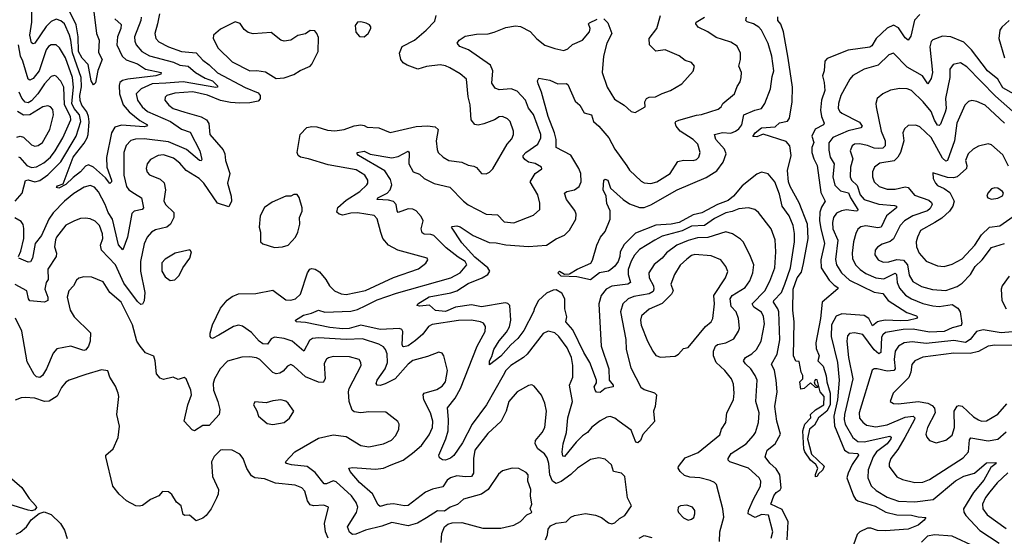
# Model space of a CAD drawing. Extents: x 1954678 to 2060275, y 904822 to 1016299.
# Tile 315 of 467: x 1986072 to 1992114, y 993687 to 996860. Entities that reach past the tile are written whole.
import ezdxf

# ---------------------------------------------------------------- set-up
doc = ezdxf.new("R2010")
doc.units = 0

msp = doc.modelspace()

# ---------------------------------------------------------------- linework, layer by layer
at = {"layer": '0CON20XD'}
for points in [[(1986654.8, 996864.8), (1986695, 996830), (1986692.6, 996805), (1986671.6, 996755), (1986668.1, 996705), (1986701.6, 996635), (1986725, 996613.4), (1986795, 996588.2), (1986845, 996556.8), (1986940, 996535), (1986937.1, 996525), (1986907.1, 996515), (1986735, 996495.2), (1986703.6, 996486.4), (1986687.3, 996475), (1986681.8, 996455), (1986683.7, 996405), (1986707.4, 996337.4), (1986744.4, 996294.4), (1986809.9, 996239.9), (1986856.2, 996215), (1986850, 996205), (1986835, 996202.2), (1986697.5, 996212.5), (1986655, 996199.1), (1986635, 996164.2), (1986605.6, 996014.4), (1986606.5, 995955), (1986634.6, 995875), (1986635, 995863.3), (1986625.7, 995854.3), (1986597.8, 995887.8), (1986525, 995953.9), (1986495, 995968.1), (1986475, 995959.3), (1986445.7, 995925), (1986399.3, 995890.7), (1986355, 995847.1), (1986312.5, 995825), (1986298.8, 995828.8), (1986305, 995839.5), (1986338, 995852), (1986400.9, 996015), (1986468.3, 996101.7), (1986486.5, 996133.5), (1986491.3, 996155), (1986497.3, 996232.7), (1986493.6, 996265), (1986485, 996294.2), (1986454.1, 996335), (1986443, 996363), (1986440.7, 996395), (1986452.1, 996447.9), (1986449.5, 996505), (1986396.7, 996656.7), (1986385.7, 996735), (1986378.3, 996765), (1986346, 996835), (1986325, 996853.2), (1986295, 996863.2), (1986265, 996849.3), (1986235, 996817.2), (1986165, 996716.2), (1986155, 996712.1), (1986145, 996718.2), (1986133.9, 996763.9), (1986147.3, 996845), (1986147.7, 997005)], [(1986512, 997025), (1986542.5, 996775), (1986560, 996735), (1986555, 996657.5), (1986578.1, 996615), (1986552.3, 996547.7), (1986537.4, 996472.6), (1986525, 996460)], [(1986525, 996460), (1986510.8, 996485), (1986491.9, 996585), (1986455, 996624.1), (1986432.6, 996665), (1986431.6, 996755), (1986418, 996828), (1986365.8, 996935.8)], [(1986929.4, 996895), (1986918.5, 996835), (1986901.2, 996775), (1986907.3, 996745), (1986925, 996723.8), (1986985, 996692.4), (1987065, 996663.8), (1987155.9, 996655.9), (1987195, 996611.1), (1987235, 996583.1), (1987285, 996533.5), (1987455, 996443.2), (1987535, 996410.9), (1987547.7, 996395), (1987546.8, 996373.2), (1987535, 996359.1), (1987485, 996349.7), (1987421.9, 996348.1), (1987365, 996351), (1987305, 996363.7), (1987225, 996395.6), (1987135, 996416.5), (1987025, 996409.4), (1986974.2, 996395), (1986964.2, 996385), (1986962.9, 996365), (1986987.8, 996335), (1987014.4, 996315), (1987085, 996291.6), (1987185, 996264.2), (1987218.5, 996245), (1987233, 996223), (1987239.6, 996155), (1987321.5, 996061.5), (1987331.8, 996035), (1987334.2, 995995), (1987360.9, 995915), (1987347.5, 995855), (1987370.5, 995775), (1987371.4, 995745), (1987355, 995710), (1987285, 995733.6), (1987201.2, 995855), (1987173.5, 995885), (1987093.4, 995933.4), (1987055, 995978.5), (1987015, 996009.2), (1986955, 996029.3), (1986921.2, 996025), (1986875, 996000.6), (1986853.3, 995975), (1986848.9, 995945), (1986853.8, 995923.8), (1986867.9, 995907.9), (1986935, 995880.5), (1986958.3, 995858.3), (1986966.4, 995815), (1986956.4, 995746.4), (1986966.7, 995725), (1987017.3, 995675), (1987018.7, 995645), (1986997.1, 995605), (1986975.6, 995585), (1986905, 995568.2), (1986880, 995555), (1986855, 995524.3), (1986835.8, 995484.2), (1986812.7, 995375), (1986814.3, 995315), (1986840.8, 995185), (1986836.7, 995133.3), (1986825, 995112), (1986815, 995110), (1986795, 995128.1), (1986711.9, 995241.9), (1986660.8, 995355), (1986574.2, 995445), (1986567.7, 995475), (1986581.8, 995515), (1986580.6, 995545), (1986560.9, 995595), (1986535, 995621.8), (1986505, 995637.3), (1986475, 995640.9), (1986445, 995638.2), (1986408, 995625), (1986355, 995597.8), (1986297.8, 995525), (1986291.2, 995508.8)], [(1986817.2, 996875), (1986815.3, 996855), (1986777.1, 996755), (1986778, 996728), (1986787.3, 996705), (1986822.3, 996665), (1986867.7, 996637.7), (1987015, 996599.4), (1987055, 996581.6), (1987105, 996573.6), (1987150.4, 996535), (1987211, 996501), (1987255, 996484.1), (1987286, 996454), (1987286.2, 996445), (1987275, 996442.4), (1987075, 996478.7), (1986969, 996471)], [(1989299.2, 993665), (1989311.4, 993695), (1989315, 993730), (1989329.7, 993750.3), (1989365, 993767.9), (1989425, 993776.2), (1989454, 993805), (1989476, 993815), (1989545, 993827.1), (1989605, 993817.2), (1989641.9, 993801.9), (1989685, 993770), (1989705, 993762.9), (1989725, 993768.6), (1989753.1, 993796.9), (1989786, 993815), (1989826.2, 993875), (1989802.7, 993922.7), (1989786, 994055), (1989765.4, 994075.4), (1989716, 994085), (1989704.2, 994125), (1989665, 994160.8), (1989625, 994168.6), (1989575, 994158.5), (1989495, 994104.6), (1989454.4, 994065.6), (1989395, 994023.8), (1989365, 994010.5), (1989341.8, 994025), (1989325.3, 994065.3), (1989318.8, 994135), (1989308.5, 994168.5), (1989293, 994193), (1989251.8, 994225), (1989236.1, 994255), (1989237.7, 994275), (1989278.8, 994325), (1989293.6, 994355), (1989304.5, 994455), (1989294.3, 994505), (1989275, 994553.3), (1989229.5, 994609.5), (1989215, 994616.2), (1989195, 994613.8), (1989125, 994573.8), (1989074.5, 994515), (1989056.5, 994455), (1989027.5, 994395), (1988945, 994318.9), (1988865.9, 994215), (1988856.2, 994163.8), (1988855.9, 994075), (1988844.2, 994055), (1988805, 994051.7), (1988755, 994059.2), (1988715, 994046.6), (1988695, 994030.9), (1988668.8, 993991.2), (1988605, 993976.6), (1988561.9, 993958.1), (1988455, 993875.3), (1988433.3, 993873.3), (1988365, 993886.6), (1988325, 993882.8), (1988285, 993870.5), (1988270.8, 993880.8), (1988237.6, 993947.6), (1988158, 994018), (1988099.4, 994085), (1988092, 994105), (1988115, 994110), (1988255, 994099.3), (1988304.3, 994105.7), (1988352.5, 994125), (1988425.2, 994154.8), (1988482.9, 994197.1), (1988537.2, 994245), (1988585, 994309.4), (1988604.7, 994355), (1988607.5, 994395), (1988592.3, 994445), (1988552.7, 994525), (1988547.3, 994555), (1988555, 994566), (1988631.9, 994588.1), (1988665, 994608.1), (1988685, 994636), (1988698.2, 994705), (1988675.6, 994795.6), (1988665, 994811.2), (1988645, 994817.5), (1988575, 994790.8), (1988485, 994766.4), (1988455, 994744.7), (1988376.4, 994655), (1988315, 994623.8), (1988285, 994613.8), (1988265, 994614.4), (1988260, 994625), (1988264.6, 994645), (1988314.3, 994715), (1988329.1, 994755), (1988327, 994807), (1988317.2, 994835), (1988305, 994850), (1988276, 994866), (1988175, 994899.6), (1988074.5, 994895.5), (1987905, 994906.8), (1987868.9, 994901.1), (1987849.9, 994890.1), (1987815, 994823.3), (1987745, 994884.8), (1987695, 994902.6), (1987635, 994910), (1987615, 994898.9), (1987593.1, 994866.9), (1987565, 994868.1), (1987541.3, 994885), (1987495, 994938.2), (1987438.3, 994978.3), (1987415, 994984.4), (1987385, 994975.6), (1987295, 994921.3), (1987255, 994902.7), (1987246.2, 994905), (1987240.3, 994915), (1987241.2, 994935), (1987255.3, 994985), (1987305, 995088.1), (1987345, 995137.1), (1987375, 995160), (1987415, 995176.2), (1987521.8, 995178.2), (1987625, 995198.5), (1987705, 995139.6), (1987735, 995136.2), (1987764.2, 995145), (1987795.7, 995174.3), (1987837.8, 995305), (1987853.2, 995326.8), (1987865, 995331.8), (1987885, 995328.5), (1987911.2, 995311.2), (1987951.2, 995265), (1987973.9, 995225), (1988004.5, 995195), (1988045, 995175.4), (1988075, 995172), (1988195, 995195.9), (1988365, 995277.2), (1988520.2, 995329.8), (1988563.8, 995365), (1988576.7, 995385), (1988572.5, 995395), (1988392.5, 995445), (1988335.3, 995475.3), (1988299.6, 995515), (1988287.2, 995552.8), (1988266, 995636), (1988248.1, 995658.1), (1988145, 995673.8), (1988105, 995671.4), (1988055, 995659.2), (1988033.1, 995665), (1988017.7, 995677.7), (1988025, 995706.6), (1988075, 995750.7), (1988158.7, 995805), (1988201.5, 995845), (1988208.2, 995855), (1988207.9, 995875), (1988190.9, 995905), (1988137.5, 995937.5), (1987965, 995968.9), (1987845, 996005.4), (1987794.6, 996014.6), (1987780, 996025), (1987774.2, 996044.2), (1987793.8, 996155), (1987835, 996198.1), (1987865, 996204.4), (1987895, 996202.7), (1987961.2, 996181.2), (1988005, 996177.3), (1988063.3, 996185), (1988125, 996208.9), (1988165, 996214.7), (1988185, 996209.2), (1988205, 996199.6), (1988275, 996195.5), (1988345, 996167.5), (1988505, 996203.2), (1988575, 996207.7), (1988622.5, 996202.5), (1988639.1, 996185), (1988628.6, 996115), (1988633, 996063), (1988640.8, 996045), (1988671.4, 996015), (1988705, 995995.6), (1988785, 995985.6), (1988825, 995967.1), (1988859.7, 995959.7), (1988875, 995951.2), (1988905, 995916.2), (1988935, 995913.8), (1988955.8, 995924.2), (1988975.8, 995944.2), (1989063.1, 996095), (1989091.3, 996128.7), (1989102.5, 996155), (1989102.5, 996175), (1989081.9, 996235), (1989065, 996251.9), (1989035, 996265.6), (1989015, 996264.2), (1988985, 996245.7), (1988919.3, 996220.7), (1988885, 996212.7), (1988865, 996216.4), (1988841.5, 996245), (1988837.3, 996337.3), (1988824.2, 996385.8), (1988814.1, 996494.1), (1988775, 996528.1), (1988712.5, 996565), (1988685, 996577.1), (1988651.7, 996581.7), (1988568.1, 996571.9), (1988515, 996555.5), (1988450.2, 996580.2), (1988425, 996595.7), (1988410, 996615), (1988402.5, 996655), (1988419.4, 996695), (1988495.3, 996734.7), (1988567.1, 996795), (1988618.9, 996851.1), (1988628, 996885)], [(1990682.9, 993675), (1990693.8, 993715), (1990666.4, 993816.4), (1990625, 993819.8), (1990585, 993803.2), (1990542.5, 993825), (1990543.5, 993845), (1990574.2, 993915.8), (1990618.2, 993995), (1990619.1, 994025), (1990609.5, 994045), (1990545, 994105.6), (1990430, 994145), (1990419.2, 994155), (1990418.6, 994165), (1990438.5, 994195), (1990529.5, 994255), (1990574.4, 994305), (1990587.3, 994325), (1990606.2, 994385), (1990610.4, 994445), (1990589.6, 994515), (1990596.7, 994645), (1990585, 994674.3), (1990557.7, 994715), (1990525, 994745.6), (1990514.6, 994765), (1990526.7, 994785), (1990565, 994807.9), (1990592.7, 994835), (1990622.5, 994885), (1990641.5, 994991.5), (1990636.8, 995036.8), (1990623.4, 995063.4), (1990576, 995095), (1990566.2, 995115), (1990645, 995193.8), (1990676, 995254), (1990705.3, 995335), (1990712.7, 995435), (1990707.6, 995507.6), (1990683.6, 995575), (1990605, 995675.7), (1990583.8, 995695), (1990544.4, 995704.4), (1990485, 995698.2), (1990445, 995681.7), (1990405, 995673.8), (1990335, 995637.8), (1990275, 995595.7), (1990195, 995591.3), (1990137, 995563), (1990015, 995530), (1989968.5, 995505), (1989875, 995447.5), (1989845, 995414.4), (1989823.9, 995376.1), (1989806.1, 995325), (1989806.2, 995295), (1989819.4, 995245), (1989803.3, 995235), (1989705, 995223.3), (1989670.8, 995205), (1989639.3, 995165), (1989626.8, 995115), (1989641, 994855), (1989686.2, 994715), (1989690, 994645), (1989712.9, 994615), (1989714, 994605), (1989665, 994593.8), (1989635, 994570.6), (1989612, 994572), (1989603.6, 994583.6), (1989597.1, 994605), (1989610.7, 994629.3), (1989611.9, 994645), (1989570.2, 994755), (1989533.3, 994815), (1989466.9, 994955), (1989423.8, 995005), (1989428.5, 995035), (1989417.7, 995085), (1989416.9, 995145), (1989399.4, 995179.4), (1989365, 995200), (1989345, 995197.9), (1989305, 995180.4), (1989256.1, 995135), (1989231, 995089), (1989224.6, 995064.6), (1989165, 994951.2), (1989129.1, 994900.9), (1989086.1, 994863.9), (1989025, 994794.1), (1988955, 994740), (1988954.3, 994765), (1988968.8, 994791.2), (1988981.5, 994835), (1989015, 994887.9), (1989060.1, 994939.9), (1989077.4, 994972.6), (1989086.8, 995015), (1989079.6, 995105), (1989067.6, 995117.6), (1989050.9, 995120.9), (1988905, 995096.5), (1988845, 995108.8), (1988746.2, 995093.8), (1988685, 995068.5), (1988624.5, 995074.5), (1988585.8, 995105.8), (1988525, 995100.5), (1988512, 995105), (1988514.4, 995115), (1988585, 995157.2), (1988718, 995182), (1988755, 995194.7), (1988825, 995239.8), (1988910, 995275), (1988945, 995295.5), (1988956.1, 995315), (1988944.6, 995335), (1988865, 995401.1), (1988785, 995488.9), (1988722.5, 995585), (1988725, 995590), (1988755, 995593.8), (1988775, 995588.1), (1988855.3, 995535.3), (1988952.3, 995492.3), (1988995, 995490), (1989056.1, 995476.1), (1989193.4, 995466.6), (1989304.7, 995475.3), (1989365, 995514.5), (1989415, 995535.6), (1989445, 995567.5), (1989485.7, 995635), (1989487.1, 995665), (1989478.9, 995688.9), (1989427.5, 995755), (1989414.6, 995795), (1989428.8, 995805), (1989476.1, 995813.9), (1989504.5, 995835), (1989518.2, 995865), (1989514.8, 995915), (1989503.8, 995945), (1989455, 996026.9), (1989364.5, 996074.5), (1989363.6, 996125), (1989353.1, 996165), (1989315.2, 996265), (1989274.2, 996414.2), (1989252.9, 996465), (1989250, 996485), (1989258.3, 996501.7), (1989325, 996488.9), (1989375, 996465.6), (1989425, 996467.1), (1989435, 996461.2), (1989480.2, 996360.2), (1989510, 996335), (1989536.8, 996286.8), (1989580.8, 996275), (1989593.9, 996233.9), (1989625.9, 996205.9), (1989686.2, 996135), (1989725, 996064.2), (1989797.7, 995962.3), (1989815, 995935.7), (1989885, 995868.5), (1989905, 995858.8), (1989945, 995853.3), (1989981.4, 995865), (1990063.1, 995915), (1990110.1, 995989.9), (1990145, 995996.6), (1990205, 995994.5), (1990225, 996001.9), (1990238.6, 996015), (1990246.7, 996045), (1990233.3, 996095), (1990205.6, 996125), (1990125.3, 996175.3), (1990101.2, 996205), (1990094.6, 996225.4), (1990099.2, 996235), (1990116.6, 996243.4), (1990225, 996274.1), (1990255, 996276.8), (1990358.9, 996311.1), (1990375.8, 996325), (1990386.2, 996345), (1990459.2, 996405), (1990475, 996448.8), (1990492.8, 996477.2), (1990499.1, 996505), (1990500.5, 996535), (1990485.5, 996575), (1990495.5, 996615), (1990494.6, 996655), (1990475, 996696.5), (1990435, 996720.9), (1990385, 996739.1), (1990345, 996750.8), (1990295.6, 996785.6), (1990235, 996814.5), (1990221.9, 996835), (1990222.5, 996845), (1990274.2, 996875.8)], [(1990781, 993665), (1990787, 993775), (1990751.4, 993851.4), (1990681.9, 993885), (1990700, 993935), (1990715, 993956.4), (1990738.2, 993971.8), (1990744.7, 993985), (1990736.9, 994065), (1990715, 994100.9), (1990675.1, 994135.1), (1990646.7, 994175), (1990659.2, 994215), (1990708, 994255), (1990740.7, 994315), (1990719, 994395), (1990706, 994485), (1990719.8, 994575), (1990714.8, 994645), (1990702.9, 994705), (1990685.9, 994745), (1990719.5, 994805), (1990736.1, 994893.9), (1990730, 995065), (1990724.8, 995085), (1990698.4, 995125), (1990699.1, 995135), (1990746.3, 995183.7), (1990767, 995235), (1990801.3, 995335), (1990827, 995495), (1990827.3, 995547.3), (1990818.1, 995595), (1990794.8, 995654.8), (1990750.9, 995715), (1990735, 995789.2), (1990705, 995864.3), (1990665, 995912.2), (1990625, 995924.4), (1990595, 995911.1), (1990505, 995839.7), (1990452.5, 995775), (1990420.1, 995749.9), (1990354, 995725), (1990257.1, 995672.9), (1990205, 995662.3), (1990117.8, 995615), (1990068.8, 995605), (1989975, 995598.4), (1989850.7, 995549.3), (1989780.6, 995479.4), (1989756.3, 995435), (1989755.2, 995405), (1989743.7, 995375), (1989725, 995346.8), (1989700.3, 995325), (1989685, 995314.8), (1989629.4, 995305), (1989575, 995261.1), (1989491.4, 995281.4), (1989395.3, 995284.7), (1989374.7, 995305), (1989385, 995315.3), (1989415, 995297.1), (1989445, 995298.1), (1989492.7, 995327.3), (1989576.2, 995365), (1989587.7, 995382.3), (1989614.4, 995475), (1989636.2, 995525), (1989665, 995558.6), (1989696.2, 995635), (1989695.6, 995685), (1989675, 995730), (1989670, 995775), (1989652.5, 995815), (1989657.5, 995875), (1989665, 995880), (1989680.6, 995875), (1989696.9, 995825), (1989775.6, 995755), (1989815, 995728.2), (1989875, 995707.1), (1989905, 995707.4), (1989945, 995722.9), (1990105.6, 995814.4), (1990285, 995891.6), (1990349.2, 995930.8), (1990389.4, 995985), (1990407.2, 996035), (1990397.9, 996065), (1990344.6, 996125), (1990335.7, 996154.3), (1990385, 996166.7), (1990435, 996163.8), (1990465.5, 996175), (1990485, 996189.6), (1990503.1, 996215), (1990515, 996275.5), (1990582.5, 996305), (1990623.8, 996315), (1990645.4, 996344.6), (1990679.5, 996435), (1990688.8, 996511.2), (1990699.1, 996545), (1990687.1, 996635), (1990664, 996714), (1990623.6, 996795), (1990606.7, 996815), (1990575.6, 996835), (1990536.5, 996846.5), (1990527.5, 996855), (1990532.9, 996875)], [(1989655.6, 996865.6), (1989680.5, 996840.5), (1989704.7, 996775), (1989674.1, 996715.9), (1989653.5, 996635), (1989646.7, 996535), (1989677.1, 996445), (1989722.1, 996372.1), (1989781.4, 996335), (1989825, 996296.2), (1989849.5, 996290.5), (1989910, 996325), (1989908.8, 996355), (1989917.5, 996375), (1989935, 996383.8), (1989974.4, 996385.6), (1990015, 996406), (1990065, 996424.2), (1990136, 996465), (1990205, 996543.3), (1990213.8, 996575), (1990195, 996596.2), (1990155, 996608.8), (1990117.9, 996637.9), (1990032.5, 996675), (1989975, 996666.7), (1989936.7, 996705), (1989935.7, 996745), (1989982.2, 996805), (1990003.7, 996886.3)], [(1991595, 996891.2), (1991562.9, 996857.1), (1991541.2, 996758.8), (1991525, 996734), (1991505, 996747.5), (1991465, 996810), (1991435, 996825.6), (1991395, 996808.1), (1991327.8, 996745), (1991300.3, 996699.7), (1991289.1, 996690.9), (1991155, 996673.1), (1991027.5, 996622.5), (1991011.8, 996605), (1991008.8, 996545), (1990997.8, 996515), (1991009, 996475), (1991012.9, 996425), (1990992.8, 996365), (1990986.7, 996305), (1990991.6, 996265), (1991008.2, 996225), (1991004.2, 996215), (1990953.3, 996186.7), (1990932.2, 996145), (1990945.3, 996105), (1990933.3, 996075), (1990933.1, 996045), (1990944.3, 996005), (1990965.3, 995965), (1990988.5, 995798.5), (1991014, 995745), (1990991.4, 995708.6), (1990982.6, 995677.4), (1990980.4, 995625), (1990988.3, 995578.3), (1991009.8, 995485), (1990988, 995385), (1990991.1, 995335), (1991040.1, 995260.1), (1991069.7, 995229.7), (1991093.3, 995215), (1991093, 995207), (1990995.5, 995124.5), (1990985.5, 995025), (1990957.5, 994875), (1990959.7, 994839.7), (1990977.5, 994795), (1990970, 994765), (1991002.6, 994732.6), (1991021.7, 994671.7), (1991024.3, 994635), (1991045.6, 994565), (1991045, 994494.4), (1991025, 994454.7), (1990974.2, 994415), (1990949.6, 994370.4), (1990919.2, 994345), (1990905.4, 994285), (1990931.2, 994191.2), (1991008, 994118), (1990999.4, 994095), (1990970.9, 994069.1), (1990965, 994053.8), (1990955, 994052.5), (1990955, 994066.7), (1990970.6, 994105), (1990958.1, 994128.1), (1990924.3, 994154.3), (1990889.1, 994205), (1990882.9, 994225), (1990877.9, 994335), (1990890, 994375), (1990927.1, 994415), (1990924.7, 994435.3), (1990955.8, 994464.2), (1991006.5, 994493.5), (1991007.7, 994545), (1990983.3, 994575), (1990965, 994647.5), (1990955, 994650), (1990947.5, 994635), (1990951.7, 994621.7), (1990970, 994605), (1990965, 994600), (1990955, 994600), (1990925, 994630), (1990886, 994594), (1990865, 994590), (1990860, 994635), (1990877.5, 994655), (1990877.5, 994675), (1990867.5, 994695), (1990855, 994760), (1990835, 994763.3), (1990820, 994795), (1990824.4, 995005), (1990815.4, 995075.4), (1990817.8, 995205), (1990843.3, 995275), (1990870.3, 995309.7), (1990882.4, 995362.4), (1990910.9, 995515), (1990906.2, 995605), (1990855.7, 995735), (1990800, 995835), (1990789.5, 995865), (1990784.3, 995934.3), (1990805.7, 996025), (1990797.5, 996085), (1990775, 996111.6), (1990635, 996155.8), (1990595, 996140), (1990571.7, 996141.7), (1990585, 996164.3), (1990624.6, 996195), (1990708.9, 996201.1), (1990735, 996225.4), (1990782.6, 996237.4), (1990795, 996254.2), (1990811.3, 996355), (1990814.8, 996445), (1990787.4, 996622.6), (1990758.3, 996785), (1990742.3, 996832.3), (1990724.6, 996855), (1990725, 996878.1)], [(1987645, 996498), (1987695, 996503.3), (1987755, 996522.5), (1987792.1, 996547.9), (1987855, 996574.4), (1987865, 996585.8), (1987904.5, 996665), (1987905, 996750), (1987895.7, 996775.7), (1987882.1, 996792.1), (1987855, 996794.4), (1987826.1, 996773.9), (1987777.8, 996762.2), (1987735, 996733.3), (1987695, 996727.8), (1987673.6, 996733.6), (1987615, 996780.8), (1987505, 996773.3), (1987475, 996781.1), (1987449.8, 996799.8), (1987425, 996835.8), (1987395, 996845.8), (1987305, 996802.5), (1987261.4, 996765), (1987260, 996745), (1987289.4, 996685), (1987375, 996601.9), (1987485, 996545.5), (1987527.2, 996547.2), (1987579.8, 996539.8), (1987645, 996498)], [(1990365.6, 993655), (1990368.6, 993715), (1990392.9, 993805), (1990386.9, 993855), (1990346.9, 994005), (1990335, 994017.8), (1990309.3, 994029.3), (1990245, 994046.3), (1990185, 994050.4), (1990150.9, 994060.9), (1990124.7, 994084.7), (1990113.1, 994105), (1990114.3, 994115), (1990155, 994168.2), (1990235, 994201.1), (1990368.9, 994311.1), (1990378.6, 994345), (1990404.5, 994385.5), (1990411.4, 994445), (1990451.5, 994525), (1990456.1, 994565), (1990451.7, 994621.7), (1990439.1, 994655), (1990399.5, 994705), (1990345.5, 994755), (1990330.4, 994795), (1990330.3, 994825), (1990341.5, 994855), (1990354.8, 994865.2), (1990405.2, 994874.8), (1990455, 994900.5), (1990483.8, 994946.2), (1990488.2, 994965), (1990482.3, 995025), (1990468, 995065), (1990438.6, 995098.6), (1990432.3, 995145), (1990445, 995166), (1990524.5, 995215), (1990552.7, 995255), (1990571.3, 995305), (1990576.6, 995355), (1990553.3, 995415), (1990510.6, 995495), (1990495, 995512.9), (1990445.3, 995545.3), (1990405, 995556.2), (1990295, 995522.2), (1990230.8, 995519.2), (1990175, 995503.9), (1990105, 995475.2), (1990041.3, 995428.7), (1990014.7, 995395), (1989964.4, 995355.6), (1989932.7, 995305), (1989934.6, 995275), (1989960.7, 995225), (1989963.7, 995205), (1989958.9, 995191.1), (1989934.5, 995175.5), (1989840.9, 995159.1), (1989805, 995146), (1989774, 995115), (1989759.4, 995065), (1989792.5, 994895), (1989793.5, 994835), (1989821.5, 994721.5), (1989883.8, 994603.8), (1989905, 994588.2), (1989967.5, 994567.5), (1989980.6, 994555), (1989971.5, 994485), (1989961.6, 994455), (1989968.2, 994391.8), (1989895, 994312.9), (1989882.3, 994275), (1989865, 994260.3), (1989852.9, 994265), (1989825, 994337.8), (1989751.5, 994391.5), (1989725, 994412.2), (1989695, 994423.3), (1989675, 994419.4), (1989635, 994395.4), (1989582.1, 994357.9), (1989556.4, 994325), (1989525, 994303.3), (1989486.7, 994265), (1989415, 994177.5), (1989405, 994178.6), (1989401.2, 994205), (1989406.2, 994255), (1989427.6, 994325), (1989435.3, 994415), (1989464, 994515), (1989445.6, 994615), (1989465.4, 994664.6), (1989466.9, 994735), (1989457.7, 994785), (1989431.2, 994845), (1989379.5, 994915), (1989355, 994935.6), (1989315, 994946.9), (1989285, 994932.5), (1989185.4, 994805), (1989163.6, 994785), (1989085, 994735.3), (1989055.3, 994705), (1989039.8, 994675), (1988935.6, 994494.4), (1988848.2, 994375), (1988789.7, 994260.3), (1988736.4, 994183.6), (1988715, 994166.2), (1988685, 994155.4), (1988666.4, 994156.4), (1988647.9, 994167.9), (1988643.1, 994185), (1988687.7, 994285), (1988701.4, 994335), (1988704.3, 994405), (1988697.7, 994475), (1988745.2, 994534.8), (1988777.9, 994595), (1988878.9, 994855), (1988927.9, 994945), (1988930, 994975), (1988918, 994995), (1988900, 995005), (1988844.7, 995015.3), (1988765, 995012.1), (1988603, 994987), (1988581.3, 994975), (1988545, 994929.1), (1988501.4, 994888.6), (1988455, 994857.1), (1988430, 994850), (1988422.8, 994852.8), (1988419.5, 994865), (1988423.6, 994945), (1988417, 994957), (1988402.7, 994962.7), (1988285, 994956.5), (1988165, 994983.3), (1988093.6, 994963.6), (1988055, 994960.3), (1987975, 994968.6), (1987825, 994999.6), (1987768, 995005), (1987763.8, 995015), (1987813.6, 995045), (1987862.7, 995057.3), (1987905, 995076.5), (1987945, 995063.3), (1988105, 995069.5), (1988145, 995080.5), (1988195.8, 995104.2), (1988265, 995139.6), (1988385, 995179.7), (1988718.6, 995275), (1988774, 995305), (1988815.5, 995354.5), (1988805.2, 995375), (1988761.7, 995401.7), (1988689.6, 995459.6), (1988614, 995534), (1988595, 995541), (1988555, 995543.1), (1988541.7, 995551.7), (1988535.2, 995575), (1988547.2, 995625), (1988535, 995651.3), (1988505, 995685.2), (1988485, 995695.2), (1988455, 995697.7), (1988395, 995676.5), (1988387.9, 995685), (1988381.5, 995725), (1988365, 995743.2), (1988335, 995751.6), (1988265.8, 995755), (1988269.4, 995765), (1988326.4, 995795), (1988346.1, 995815), (1988355.9, 995845), (1988347.8, 995877.8), (1988312.4, 995932.4), (1988151.5, 996025), (1988141.9, 996035), (1988143.3, 996045), (1988185, 996052.3), (1988223.2, 996033.2), (1988355, 996012.3), (1988395, 996019.6), (1988455, 996053.1), (1988461.2, 996041.2), (1988459.7, 995975), (1988485.9, 995925.9), (1988525, 995910.8), (1988555, 995885.4), (1988615, 995854.6), (1988711.2, 995831.2), (1988794.5, 995745), (1988825, 995722.9), (1988935, 995666.4), (1989005, 995661.8), (1989045, 995618.9), (1989105, 995611.9), (1989225, 995658.6), (1989262.9, 995695), (1989263.5, 995733.5), (1989251.1, 995785), (1989203.5, 995865), (1989235, 995914.4), (1989275.6, 995944.4), (1989273.8, 995955), (1989235, 995976.7), (1989194.4, 995985), (1989170.8, 996000.8), (1989161.2, 996015), (1989162.3, 996025), (1989178.5, 996045), (1989252.2, 996095), (1989270.5, 996135), (1989270.7, 996155), (1989225, 996278.5), (1989195, 996316.5), (1989175.4, 996365), (1989125, 996420), (1989087.5, 996435), (1989015, 996430), (1988989.4, 996439.4), (1988969.1, 996469.1), (1988975.4, 996545), (1988961.4, 996581.4), (1988825.5, 996675.5), (1988773.3, 996695), (1988756.2, 996715), (1988768.8, 996735), (1988805, 996758.9), (1988875, 996770.9), (1988947.3, 996772.7), (1988984.2, 996784.2), (1989055, 996811.1), (1989115, 996822.9), (1989145, 996818.6), (1989205, 996788.1), (1989245, 996742.9), (1989295, 996704.4), (1989355, 996682.2), (1989411.4, 996671.4), (1989435, 996681.4), (1989465, 996706.7), (1989525.6, 996735), (1989569.1, 996785), (1989572.9, 996805), (1989563.1, 996835), (1989568.9, 996841.1), (1989615, 996863.1)], [(1988185, 996753.8), (1988210, 996775), (1988226, 996805), (1988225.8, 996815.8), (1988218.1, 996828.1), (1988198.3, 996838.3), (1988165, 996847.3), (1988145, 996844.4), (1988131.5, 996825), (1988135, 996783.3), (1988157.3, 996757.3), (1988185, 996753.8)], [(1992143.5, 996855), (1992099.3, 996815), (1992085.9, 996795), (1992080.3, 996745), (1992114.8, 996625)], [(1991785.4, 996754.6), (1991735, 996758.1), (1991675, 996736.9), (1991664.5, 996725), (1991656.2, 996693.8), (1991674.3, 996535), (1991665, 996498), (1991645, 996466.7), (1991611.3, 996515), (1991518, 996568), (1991435, 996654.2), (1991405, 996644.3), (1991339.2, 996580.8), (1991253.4, 996556.6), (1991185, 996517.1), (1991165.3, 996494.7), (1991111.2, 996395), (1991096.2, 996345), (1991095.4, 996315), (1991104.5, 996295), (1991116.9, 996285), (1991225, 996231.5), (1991241.5, 996205), (1991234.5, 996195.5), (1991155, 996177.1), (1991062.8, 996137.2), (1991037.4, 996102.6), (1991038.2, 996058.2), (1991044.7, 996015), (1991070.5, 995975), (1991061.4, 995895), (1991074.2, 995844.2), (1991109.3, 995809.3), (1991156.9, 995796.9), (1991170.7, 995765), (1991216.2, 995695), (1991213.8, 995686.2), (1991205, 995683.1), (1991145, 995692.5), (1991115, 995686.8), (1991085, 995671.8), (1991065.2, 995644.8), (1991058.8, 995615), (1991060.9, 995575), (1991092.4, 995505), (1991077.4, 995387.4), (1991083.6, 995355), (1991114.7, 995305), (1991165, 995261), (1991315, 995185.7), (1991367.7, 995177.7), (1991400.5, 995135), (1991515, 995061.3), (1991575, 995041.5), (1991582.2, 995035), (1991575.8, 995025), (1991525, 995012.2), (1991475, 995010.9), (1991385, 995013.7), (1991351.1, 995008.9), (1991335, 995003.9), (1991305, 994980.4), (1991282.1, 995025), (1991255, 995043.2), (1991116.9, 995053.1), (1991081.7, 995038.3), (1991052.9, 994985), (1991051.3, 994915), (1991090.7, 994755), (1991100, 994645), (1991091.4, 994525), (1991068.8, 994425), (1991072.2, 994365), (1991132.6, 994215), (1991160.2, 994200.2), (1991215.2, 994195.2), (1991219.3, 994185), (1991181.4, 994128.6), (1991155.4, 994075), (1991148, 994045), (1991188.5, 993935), (1991201.1, 993915), (1991215.7, 993905), (1991321.8, 993871.8), (1991386, 993836), (1991455, 993818.3), (1991545, 993817.5), (1991585, 993806), (1991631.7, 993801.7), (1991622, 993785), (1991585, 993754.6), (1991525, 993730.9), (1991385, 993719.7), (1991335, 993723), (1991295, 993737.2), (1991275, 993737.8), (1991228, 993715), (1991211.8, 993698.2), (1991187.9, 993635)], [(1992175, 996402.5), (1992105, 996441.6), (1992073.4, 996495), (1992011.3, 996545), (1991913.2, 996675), (1991865, 996721.5), (1991785.4, 996754.6)], [(1986043.3, 995745), (1986086.9, 995795), (1986107.3, 995872.7), (1986125, 995876.5), (1986165, 995864.7), (1986195, 995872.4), (1986245, 995906.8), (1986323.5, 995986.5), (1986418, 996145), (1986446.2, 996235), (1986438.5, 996275), (1986405.3, 996315.3), (1986392.4, 996345), (1986402.1, 996445), (1986396.6, 996505), (1986352.3, 996625), (1986316.9, 996686.9), (1986295, 996706.2), (1986265, 996706.1), (1986248.8, 996695), (1986235.3, 996675), (1986190.6, 996545), (1986155, 996497.9), (1986135, 996488.8), (1986125, 996494.5), (1986091.5, 996605), (1986076.3, 996636.3), (1986065, 996706.2)], [(1992198.1, 996268.1), (1992059.5, 996389.5), (1991885, 996570), (1991845, 996594.6), (1991800.8, 996585), (1991779.2, 996555), (1991780.7, 996505), (1991752.4, 996375), (1991756.8, 996315), (1991751.7, 996291.7), (1991721.9, 996218.1), (1991715, 996210.6), (1991705, 996212.7), (1991685, 996243.3), (1991664.7, 996295), (1991616.1, 996356.1), (1991545, 996424.4), (1991517.5, 996435), (1991472.8, 996437.2), (1991415, 996426.7), (1991368, 996405), (1991334.3, 996375), (1991325.7, 996345), (1991326.9, 996325), (1991358.9, 996175), (1991382, 996115), (1991382.3, 996085), (1991368.4, 996071.6), (1991345, 996068), (1991315, 996071.2), (1991275, 996088.1), (1991225, 996098.2), (1991195.4, 996095.4), (1991180, 996085), (1991167.2, 996055), (1991183.5, 996005), (1991169.7, 995955), (1991168.8, 995895), (1991176.7, 995875), (1991211.1, 995841.1), (1991229.2, 995785), (1991255, 995756.2), (1991345, 995727.5), (1991439.3, 995719.3), (1991452, 995715), (1991453.1, 995705), (1991392.1, 995655), (1991357.8, 995585), (1991338.2, 995581.8), (1991265, 995593.2), (1991233.3, 995586.7), (1991215, 995572.5), (1991202.4, 995547.6), (1991189.2, 995495), (1991180.5, 995425), (1991183.4, 995393.4), (1991200.7, 995355), (1991229.2, 995325), (1991265, 995301.8), (1991325.2, 995275.2), (1991375, 995268.4), (1991445, 995303.1), (1991453.1, 995295), (1991456.3, 995245), (1991470.2, 995210.2), (1991508.2, 995168.2), (1991545, 995144.8), (1991615, 995116.6), (1991675, 995101.5), (1991715, 995098.1), (1991795, 995111.1), (1991828.3, 995088.3), (1991843, 995065), (1991853.8, 994995), (1991849.2, 994980.8), (1991795, 994966.9), (1991745, 994945.7), (1991655, 994940.4), (1991555, 994959.7), (1991493.7, 994956.3), (1991385, 994937.9), (1991368.2, 994925), (1991360.4, 994909.6), (1991356.2, 994815), (1991345, 994808.4), (1991315, 994831.2), (1991245, 994926), (1991195, 994936.2), (1991165, 994933.3), (1991151.2, 994918.8), (1991147.6, 994885), (1991158, 994785), (1991184.8, 994655), (1991133.4, 994435), (1991131.5, 994405), (1991137.6, 994375), (1991185, 994294.6), (1991215, 994268.4), (1991255, 994267.2), (1991411.1, 994301.1), (1991419.2, 994295), (1991417.9, 994285), (1991395.5, 994254.5), (1991329.8, 994205), (1991309.2, 994175), (1991278.6, 994095), (1991275.9, 994045), (1991297.7, 993997.7), (1991327.8, 993967.8), (1991395, 993928.1), (1991465, 993902.5), (1991565, 993897.8), (1991677.1, 993912.9), (1991815, 994027.9), (1991865, 994056.7), (1991931.4, 994075), (1992005, 994138.5), (1992059.5, 994139.5), (1992064, 994135), (1992031.4, 994108.6), (1991987.6, 994032.4), (1991924, 993956), (1991864.1, 993855), (1991866.5, 993835), (1991878.4, 993815), (1991963.1, 993723.1), (1992082.5, 993645)], [(1986065, 996018), (1986073.8, 996013.8), (1986115, 995964.8), (1986145, 995952.3), (1986175, 995955.7), (1986220.3, 995979.7), (1986260.5, 996015), (1986289.1, 996055), (1986335.9, 996135), (1986385.9, 996245), (1986383.7, 996265), (1986347.6, 996337.6), (1986342, 996445), (1986325, 996481.9), (1986295, 996512.2), (1986285, 996517.3), (1986265, 996510.5), (1986225, 996465.3), (1986184.3, 996405), (1986145, 996362.4), (1986125, 996349.3), (1986105, 996353.2), (1986085, 996377.2), (1986067.9, 996415)], [(1986969, 996471), (1986885, 996466.5), (1986816.4, 996435), (1986787.7, 996405), (1986795.9, 996365), (1986823.6, 996325), (1986855.8, 996295.8), (1986997.3, 996235), (1987065, 996186.8), (1987119.1, 996169.1), (1987177.8, 996055), (1987189.7, 996000.3), (1987185, 995993.1), (1987175, 995994.2), (1987095, 996063), (1986985, 996109.8), (1986835, 996127.4), (1986783.6, 996126.4), (1986755, 996118.8), (1986725, 996086.9), (1986710.3, 996045), (1986710.9, 995905), (1986726.4, 995835), (1986742.2, 995815), (1986777.5, 995792.5), (1986820, 995765), (1986832.2, 995705), (1986823.8, 995695), (1986775.3, 995684.7), (1986760.5, 995669.5), (1986732.6, 995525), (1986705, 995446.7), (1986677.5, 995477.5), (1986642.3, 995635), (1986615.4, 995675), (1986596.7, 995725), (1986555, 995803.3), (1986531.7, 995831.7), (1986505, 995841.2), (1986468, 995832), (1986405, 995792), (1986346.9, 995745), (1986277.3, 995672.7), (1986251.8, 995635), (1986205.9, 995534.1), (1986167.7, 995485), (1986150.6, 995395), (1986138.3, 995371.7), (1986125, 995370), (1986066.7, 995395)], [(1986055, 996138.9), (1986075, 996144.6), (1986095, 996137.7), (1986145, 996091.1), (1986165, 996082.7), (1986185, 996086.7), (1986211.9, 996105), (1986256.9, 996185), (1986279.5, 996275), (1986275, 996308.6), (1986260.6, 996325), (1986245, 996331.5), (1986215, 996324.1), (1986134.1, 996275.9), (1986095, 996274.3), (1986058.9, 996295)], [(1992116, 996225), (1991995.6, 996335), (1991945, 996358.1), (1991915.7, 996364.3), (1991895, 996357.1), (1991872.2, 996335), (1991821.8, 996225), (1991807.8, 996115), (1991765, 995994.4), (1991755, 995990.9), (1991735, 996009.1), (1991665, 996135.3), (1991595, 996201.1), (1991571.3, 996211.3), (1991525, 996210), (1991500.6, 996189.4), (1991491.8, 996165), (1991496.6, 996115), (1991477.2, 996045), (1991461.4, 996015), (1991437.5, 995992.5), (1991350.5, 995979.5), (1991317.8, 995955), (1991305.4, 995924.6), (1991305.4, 995895), (1991315.5, 995865), (1991345.9, 995835.9), (1991395, 995818.9), (1991445, 995819.1), (1991505, 995834.2), (1991525, 995830), (1991563.1, 995783.1), (1991650.7, 995750.7), (1991667.1, 995737.1), (1991671.2, 995725), (1991659.1, 995700.9), (1991643.5, 995686.5), (1991552.2, 995655), (1991502.1, 995625), (1991474.6, 995595), (1991435, 995513.8), (1991413.2, 995496.8), (1991365, 995481.5), (1991336.4, 995463.6), (1991321.8, 995445), (1991318.8, 995415), (1991340.6, 995385), (1991371.1, 995371.1), (1991405, 995373.1), (1991455, 995387.6), (1991495, 995382.4), (1991520.9, 995355), (1991531.1, 995291.1), (1991552.3, 995252.3), (1991605, 995222), (1991672.7, 995202.7), (1991755, 995196.8), (1991825, 995220.7), (1991855, 995242.2), (1991905.7, 995295), (1991935.7, 995345), (1991977.8, 995385), (1992035, 995460.4), (1992115, 995485.4)], [(1992139.9, 995959.9), (1992105, 996030.5), (1992035, 996092), (1992015, 996098), (1991955, 996082.9), (1991922, 996065), (1991891.4, 996035), (1991875.6, 995995), (1991883.1, 995965), (1991881.2, 995945), (1991825, 995895.3), (1991801.7, 995888.3), (1991765, 995890), (1991675, 995920), (1991678, 995885), (1991690.8, 995855), (1991705, 995840.6), (1991745, 995823.6), (1991778.8, 995798.8), (1991806.2, 995745), (1991798.9, 995715), (1991777.1, 995682.9), (1991729.9, 995640.1), (1991688.2, 995615), (1991600.5, 995565), (1991580.4, 995525), (1991573.8, 995495), (1991575.4, 995465.4), (1991591.1, 995425), (1991635, 995376), (1991705, 995347.5), (1991745, 995344.5), (1991795, 995358.9), (1991855, 995392.1), (1991933.9, 995475), (1991975, 995538.9), (1992023.5, 995585), (1992085.6, 995594.4), (1992168.9, 995651.1)], [(1992035, 995756.7), (1992075, 995764.2), (1992102.3, 995777.7), (1992108.8, 995795), (1992103.8, 995805), (1992073.9, 995826.1), (1992055, 995828), (1992035, 995821.2), (1992013.8, 995795), (1992007.5, 995775), (1992012.5, 995765), (1992035, 995756.7)], [(1987635, 995460), (1987685, 995464), (1987720, 995475), (1987764.2, 995525), (1987779.2, 995555), (1987791.2, 995605), (1987790, 995645), (1987805.7, 995684.3), (1987806, 995705), (1987787.7, 995767.7), (1987775, 995786.7), (1987755, 995786.2), (1987735, 995776.2), (1987704.3, 995775.7), (1987620.3, 995739.7), (1987575, 995706.2), (1987548, 995655), (1987542, 995585), (1987548.8, 995555), (1987550, 995495), (1987565, 995483.3), (1987635, 995460)], [(1986064.3, 995405), (1986078.8, 995438.8), (1986097.3, 995515), (1986097.5, 995577.5), (1986092.5, 995602.5), (1986081.2, 995621.2), (1986042.2, 995642.2)], [(1986291.2, 995508.8), (1986286.1, 995465), (1986297.1, 995425), (1986296.3, 995405), (1986245, 995328), (1986246.2, 995265), (1986234.7, 995245), (1986225.8, 995205), (1986245.4, 995155), (1986245, 995134.4), (1986225, 995124.7), (1986135, 995132.8), (1986125.9, 995145.9), (1986114.8, 995194.8), (1986045, 995233.9)], [(1986995, 995257.5), (1987025, 995262.5), (1987050.7, 995289.3), (1987073.8, 995335), (1987116.7, 995395), (1987126.7, 995435), (1987116, 995446), (1987026.7, 995425), (1986965, 995390), (1986945, 995366.7), (1986944.4, 995315), (1986965, 995280), (1986995, 995257.5)], [(1990005, 994786.2), (1990095, 994794.2), (1990114, 994805), (1990145, 994840.8), (1990175, 994846.2), (1990280, 994975), (1990315.7, 995005), (1990324.4, 995025), (1990335.4, 995114.6), (1990331.5, 995165), (1990403.9, 995275), (1990417.4, 995312.6), (1990404.5, 995345), (1990374.7, 995384.7), (1990315, 995410), (1990215, 995416.7), (1990195, 995410.8), (1990165, 995390), (1990125, 995352.5), (1990090, 995295), (1990066.8, 995235), (1990081.6, 995195), (1990072.2, 995175), (1990015, 995116.2), (1989935, 995081.1), (1989888, 995042), (1989881.3, 995015), (1989885, 994984.2), (1989925, 994885.8), (1989958.1, 994825), (1989975, 994798), (1990005, 994786.2)], [(1988658.3, 993648.3), (1988662.7, 993705), (1988677.9, 993745), (1988698.6, 993761.4), (1988725, 993769.7), (1988785, 993772.2), (1988915, 993736.8), (1989025, 993736.9), (1989103.8, 993755), (1989145, 993778.6), (1989185, 993819.6), (1989209.7, 993830.3), (1989213.8, 993835), (1989204.2, 993855), (1989214.3, 993885), (1989206.9, 993935), (1989209.4, 993975), (1989190.6, 994025), (1989192, 994065), (1989179.7, 994079.7), (1989135, 994102.9), (1989094.3, 994105.7), (1989035, 994088.8), (1989010.7, 994069.3), (1988947.1, 993975), (1988906, 993945), (1988795, 993915.4), (1988758.6, 993881.4), (1988714.1, 993865.9), (1988678.1, 993841.9), (1988635, 993843.5), (1988568.9, 993801.1), (1988512.7, 993767.3), (1988455, 993752.1), (1988355, 993771.5), (1988295, 993749.2), (1988195, 993724.3), (1988135, 993699.3), (1988115, 993698.8), (1988095, 993713.1), (1988084.5, 993745), (1988137.8, 993832.2), (1988147.1, 993865), (1988137.6, 993895), (1988108.2, 993935), (1988015, 994021.8), (1987995, 994027.3), (1987955, 994008.2), (1987939.6, 994009.6), (1987885, 994077.9), (1987835.9, 994115.9), (1987740, 994125), (1987710, 994135), (1987704, 994145), (1987761.4, 994205), (1987905, 994289.6), (1987995, 994310.4), (1988075, 994299.1), (1988166, 994245), (1988215, 994237.1), (1988304.5, 994255.5), (1988353.2, 994276.8), (1988380, 994305), (1988398.6, 994345), (1988400, 994375), (1988393, 994393), (1988319.4, 994449.4), (1988215, 994451.4), (1988165, 994444.2), (1988125, 994452), (1988112.3, 994462.3), (1988093.3, 994515), (1988090, 994575), (1988094.7, 994595.3), (1988167.1, 994735), (1988165.7, 994755), (1988155, 994772), (1988095, 994788.2), (1987995, 994790.9), (1987966.3, 994783.7), (1987954.2, 994775), (1987941.3, 994748.7), (1987946.4, 994653.6), (1987935, 994631.9), (1987905, 994634.6), (1987825, 994666.6), (1987755, 994731.1), (1987735, 994741.4), (1987715, 994732.5), (1987689.2, 994700.8), (1987668.3, 994688.3), (1987645, 994683.9), (1987625, 994692.4), (1987545, 994773.1), (1987525, 994783.1), (1987485, 994790), (1987435, 994786.2), (1987346.7, 994763.3), (1987302.5, 994715), (1987268, 994655), (1987259.7, 994625), (1987261.5, 994585), (1987288.8, 994515), (1987299.5, 994465), (1987295.4, 994434.6), (1987235, 994367.3), (1987195, 994367.5), (1987143.8, 994333.8), (1987130.7, 994340.7), (1987081.2, 994395), (1987103.9, 994495), (1987126.1, 994555), (1987122.1, 994585), (1987093.3, 994653.3), (1987082.3, 994662.3), (1987045, 994650), (1987013.6, 994663.6), (1986955, 994650), (1986935, 994658.8), (1986911.4, 994685), (1986904.2, 994765), (1986895, 994792.5), (1986844.7, 994814.7), (1986811.5, 994855), (1986790.5, 994885), (1986764.1, 994985), (1986695, 995124.6), (1986625.3, 995185.3), (1986585, 995249.4), (1986515, 995278.1), (1986465, 995280.8), (1986435, 995272), (1986419.7, 995260.3), (1986402, 995225), (1986372.9, 995195), (1986363.2, 995155), (1986382.3, 995075), (1986406.4, 995035), (1986506.1, 994936.1), (1986505.3, 994885), (1986494.7, 994855), (1986477.2, 994832.8), (1986465, 994828.7), (1986385, 994854.2), (1986300.7, 994839.3), (1986277.5, 994812.5), (1986236.1, 994715), (1986211.8, 994675), (1986195, 994662), (1986175, 994666), (1986160.4, 994680.4), (1986118.6, 994758.6), (1986085, 994947.5), (1986046.2, 995026.2)], [(1992144.7, 995285), (1992100, 995225), (1992094.7, 995205), (1992098.2, 995135), (1992125.9, 995085)], [(1992163.4, 994943.4), (1992095, 994935.6), (1991985, 994954), (1991942.9, 994945), (1991904.8, 994895), (1991875, 994876.6), (1991805, 994889.1), (1991635, 994870.3), (1991548.2, 994881.8), (1991498.6, 994875), (1991464.5, 994855), (1991445.3, 994825), (1991438.2, 994771.8), (1991443.8, 994716.2), (1991437.1, 994705), (1991395, 994701.9), (1991334.6, 994715.4), (1991315.5, 994714.5), (1991303.7, 994706.3), (1991222.8, 994445), (1991225, 994412.5), (1991245, 994387.3), (1991269.3, 994369.3), (1991325, 994360.2), (1991395, 994372.2), (1991505, 994419), (1991555, 994423.8), (1991564.5, 994415), (1991562.9, 994405), (1991503.8, 994293.8), (1991460.5, 994219.5), (1991417.3, 994165), (1991406.5, 994135), (1991406.9, 994115), (1991455, 994052.5), (1991490, 994035), (1991565, 994017.7), (1991615, 994019.6), (1991655, 994036.2), (1991861.7, 994168.3), (1991893.3, 994206.7), (1991901.3, 994278.7), (1991907.9, 994292.1), (1992015, 994274), (1992075, 994283.9), (1992125, 994328.5)], [(1992175, 994858.4), (1992055, 994861.2), (1992015, 994854.7), (1991955, 994822.7), (1991905, 994809.4), (1991805, 994811.1), (1991615, 994787.8), (1991565, 994765.5), (1991547.4, 994742.6), (1991540.3, 994695), (1991527.4, 994662.6), (1991432, 994565), (1991413.8, 994515), (1991433.2, 994503.2), (1991465, 994501.5), (1991585.3, 994515.3), (1991644.4, 994504.4), (1991671, 994491), (1991684.7, 994474.7), (1991689.7, 994445), (1991642.1, 994355), (1991633.3, 994313.3), (1991638, 994295), (1991655, 994276.2), (1991695, 994260.8), (1991755, 994276.9), (1991795, 994307.5), (1991808.2, 994355), (1991806.9, 994455), (1991825, 994485.6), (1991835, 994490), (1991855, 994486.5), (1991925, 994420.8), (1991955, 994402.3), (1991975, 994394), (1992005, 994395.4), (1992075, 994436.4), (1992129.9, 994500.1)], [(1987965.8, 993675), (1987948.9, 993715), (1987942.7, 993765), (1987966.2, 993865), (1987937.9, 993877.9), (1987875, 993874.2), (1987855, 993880.8), (1987837.7, 993905), (1987820.9, 993965), (1987802.9, 993985), (1987761.7, 994001.7), (1987642.6, 994012.6), (1987575, 994039.6), (1987515, 994046.9), (1987495, 994059.2), (1987465, 994103.8), (1987442.9, 994165), (1987422, 994192), (1987375, 994216.5), (1987315, 994218.1), (1987304, 994215), (1987265, 994176.9), (1987249.6, 994145), (1987255.4, 994055), (1987291.1, 993975), (1987290, 993945), (1987279.3, 993920.7), (1987246.4, 993855), (1987215.3, 993814.7), (1987195, 993798.9), (1987155, 993782.5), (1987115, 993817.1), (1987085, 993814.4), (1987075, 993820), (1987063.1, 993873.1), (1987035, 993895.6), (1987005, 993943.3), (1986985, 993960), (1986948.3, 993961.7), (1986925, 993936.2), (1986875, 993913.8), (1986825, 993875.8), (1986805, 993871.4), (1986784.4, 993874.4), (1986726.7, 993905), (1986682.5, 993945), (1986643.3, 993995), (1986600, 994175), (1986600, 994185), (1986645.5, 994224.5), (1986675.5, 994294.5), (1986684.2, 994364.2), (1986667.5, 994435), (1986680.6, 994545), (1986676.9, 994565), (1986659.1, 994609.1), (1986624.3, 994665), (1986613.3, 994703.3), (1986575, 994710), (1986478.6, 994681.4), (1986375, 994645.6), (1986355, 994632.9), (1986328.3, 994601.7), (1986301.5, 994548.5), (1986253.6, 994516.4), (1986225, 994514.7), (1986164.5, 994535.5), (1986105, 994540), (1986081.9, 994538.1), (1986045, 994522.5)], [(1987625, 994374.2), (1987694.3, 994385.7), (1987727.8, 994412.2), (1987753.8, 994455), (1987720, 994505), (1987705, 994517.5), (1987675, 994524.2), (1987625, 994518.6), (1987585, 994505.8), (1987515, 994512.5), (1987506.7, 994495), (1987527.7, 994457.7), (1987536.7, 994425), (1987590.3, 994380.3), (1987625, 994374.2)], [(1985995, 994063.8), (1986085, 993985.8), (1986129.7, 993919.7), (1986171.2, 993875), (1986176.1, 993863.9), (1986165, 993850), (1986146, 993844), (1986125, 993848), (1986005, 993884.7)], [(1992135, 994077.5), (1992070, 994015), (1992025, 993960.4), (1991999.1, 993925), (1991980.7, 993885), (1991982.5, 993855), (1992009.2, 993819.2), (1992125, 993734.7)], [(1990175, 993786), (1990195, 993792), (1990208.2, 993801.8), (1990215.5, 993825), (1990214.2, 993845), (1990201.2, 993865), (1990165, 993877.8), (1990127.5, 993875), (1990112.5, 993865), (1990110, 993845), (1990115, 993832.5), (1990145, 993801.2), (1990175, 993786)], [(1986049.7, 993700.3), (1986075, 993712.9), (1986112.9, 993745), (1986141.5, 993788.5), (1986192.5, 993827.5), (1986223.1, 993836.9), (1986265, 993820.9), (1986322.9, 993765), (1986347.8, 993725), (1986363, 993673)], [(1989873.3, 993675), (1989905, 993692.1), (1989950.2, 993680.2)], [(1991935, 993622.3), (1991795, 993687.1), (1991685, 993695.3), (1991642.8, 993687.2), (1991605, 993651.5)]]:
    msp.add_lwpolyline(points, dxfattribs=at)

doc.saveas('drawing.dxf')
